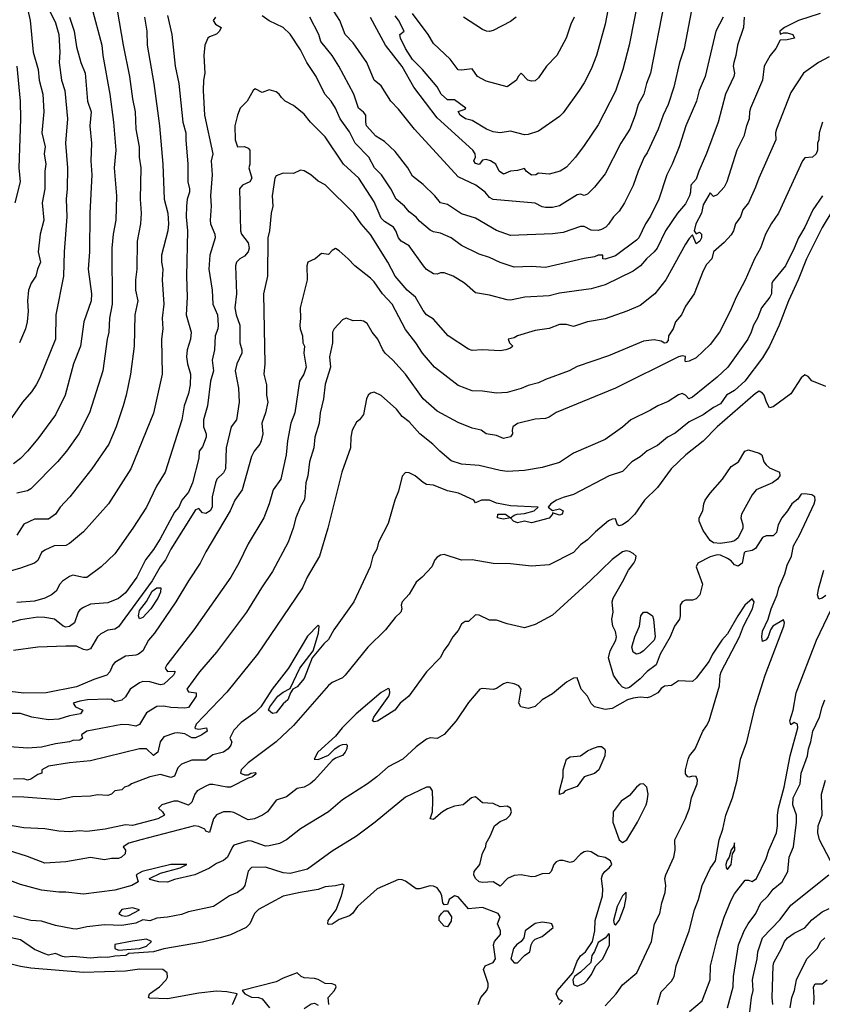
# Model space of a CAD drawing. Header units: metres. Extents: x -46681 to -43747, y -240911 to -237677.
# Tile 457 of 656: x -44194 to -44079, y -239975 to -239834. Entities that reach past the tile are written whole.
import ezdxf

# ---------------------------------------------------------------- set-up
doc = ezdxf.new("R2010")
doc.units = ezdxf.units.M
doc.layers.add('CONTOUR_INDEX', color=1, linetype='Continuous')
doc.layers.add('CONTOUR_INTER', color=3, linetype='Continuous')

msp = doc.modelspace()

# ---------------------------------------------------------------- linework, layer by layer
at = {"layer": 'CONTOUR_INDEX'}
for points, elevation in [([(-44114.52, -239833.52), (-44115.01, -239834.52), (-44115.64, -239836.52), (-44117, -239839.02), (-44118.46, -239840.52), (-44119.6, -239842.2), (-44120.1, -239842.62), (-44120.6, -239842.66), (-44121.15, -239842.52), (-44122.1, -239841.54), (-44122.54, -239842.02), (-44122.75, -239842.52), (-44124.1, -239843.45), (-44127.1, -239842.67), (-44128.32, -239842.02), (-44129.1, -239840.91), (-44130.6, -239841.11), (-44131.1, -239841.05), (-44132.24, -239839.52), (-44134.6, -239837.27), (-44135.35, -239836.02), (-44137.6, -239832.99)], 110), ([(-44165.72, -239833.52), (-44166.09, -239834.02), (-44165.74, -239834.52), (-44164.91, -239835.02), (-44165.18, -239835.52), (-44165.6, -239835.95), (-44166.6, -239836.33), (-44166.82, -239836.52), (-44167.25, -239837.52), (-44167.41, -239839.02), (-44167.27, -239841.52), (-44167.45, -239842.52), (-44167.49, -239844.02), (-44167.33, -239847.52), (-44166.13, -239853.02), (-44166.36, -239854.02), (-44166.21, -239856.02), (-44166.45, -239859.02), (-44166.34, -239860.52), (-44166.51, -239862.52), (-44166.45, -239863.02), (-44165.82, -239864.52), (-44165.8, -239865.02), (-44166.55, -239867.52), (-44166.68, -239869.52), (-44166.23, -239872.52), (-44166.11, -239874.52), (-44165.48, -239876.02), (-44165.38, -239877.52), (-44165.42, -239878.02), (-44165.8, -239879.02), (-44165.89, -239881.02), (-44166.21, -239882.52), (-44166.03, -239884.02), (-44166.47, -239885.52), (-44166.89, -239889.02), (-44167.44, -239891.02), (-44167.44, -239892.02), (-44167.09, -239893.02), (-44167.07, -239893.52), (-44167.6, -239894.9), (-44168.08, -239895.52), (-44168.11, -239896.52), (-44169.05, -239900.02), (-44169.6, -239901.37), (-44170.53, -239902.52), (-44171, -239903.52), (-44171.6, -239904.24), (-44173.65, -239908.02), (-44174.6, -239909.54), (-44175.75, -239911.02), (-44176.96, -239913.52), (-44178.6, -239915.75), (-44179.6, -239916.56), (-44181.1, -239917.17), (-44183.6, -239917.38), (-44184.6, -239917.83), (-44185.1, -239918.17), (-44185.34, -239918.52), (-44185.88, -239920.02), (-44186.6, -239920.57), (-44187.1, -239920.63), (-44187.49, -239920.52), (-44188.75, -239919.52), (-44190.1, -239919.26), (-44191.1, -239919.23), (-44193.6, -239919.6), (-44195.1, -239920.02)], 105), ([(-44186.58, -239833.52), (-44185.93, -239835.52), (-44185.6, -239837.78), (-44184.97, -239840.02), (-44184.37, -239841.52), (-44184.04, -239845.52), (-44183.51, -239847.02), (-44183.71, -239849.02), (-44183.44, -239851.52), (-44183.54, -239854.02), (-44183.42, -239856.02), (-44183.7, -239861.52), (-44183.74, -239867.02), (-44183.92, -239869.52), (-44183.45, -239873.02), (-44183.49, -239874.02), (-44184.55, -239877.02), (-44185.02, -239880.52), (-44186.02, -239883.02), (-44187.21, -239887.52), (-44188.6, -239890.33), (-44191.1, -239893.77), (-44192.6, -239895.52), (-44193.6, -239896.54), (-44194.6, -239897.32)], 110), ([(-44093.24, -239833.52), (-44094.28, -239835.52), (-44095.83, -239842.02), (-44096.67, -239844.02), (-44097.06, -239845.52), (-44098.55, -239849.02), (-44099.54, -239852.02), (-44100.54, -239854.52), (-44101.28, -239856.02), (-44102.44, -239859.52), (-44103.6, -239861.95), (-44104.33, -239863.02), (-44105.3, -239865.02), (-44105.6, -239865.39), (-44108.6, -239867.59), (-44110.1, -239868.08), (-44110.44, -239868.02), (-44110.43, -239867.52), (-44111.1, -239867.51), (-44111.6, -239867.74), (-44113.1, -239867.97), (-44118.6, -239869.26), (-44120.6, -239869.12), (-44123.1, -239869.24), (-44125.1, -239868.57), (-44126.6, -239867.83), (-44128.1, -239867.35), (-44130.6, -239866.15), (-44132.1, -239865.02), (-44133.6, -239864.36), (-44134.6, -239864.19), (-44135.1, -239863.95), (-44136.6, -239862.67), (-44137.1, -239862.09), (-44138.1, -239861.32), (-44138.73, -239860.52), (-44139.93, -239859.52), (-44140.68, -239858.02), (-44142.03, -239856.02), (-44143.05, -239855.02), (-44143.84, -239853.52), (-44145.81, -239851.52), (-44146.6, -239849.89), (-44147.95, -239848.02), (-44148.6, -239846.5), (-44149.24, -239845.52), (-44150.15, -239844.52), (-44151.38, -239842.02), (-44152.7, -239840.02), (-44153.6, -239838.21), (-44155.1, -239835.94), (-44156.1, -239834.99), (-44158.1, -239834.06), (-44159.1, -239833.32)], 105), ([(-44079.07, -239859.02), (-44080.42, -239861.02), (-44081.6, -239863.54), (-44082.5, -239865.02), (-44083.08, -239866.52), (-44084.32, -239869.02), (-44086.1, -239871.16), (-44086.28, -239871.52), (-44086.36, -239873.02), (-44086.56, -239873.52), (-44087.77, -239875.02), (-44088.34, -239876.52), (-44088.91, -239877.52), (-44089.22, -239878.52), (-44089.74, -239879.52), (-44092.58, -239883.52), (-44094.1, -239884.94), (-44097.6, -239887.78), (-44098.15, -239888.02), (-44098.63, -239887.52), (-44099.1, -239887.28), (-44099.6, -239887.46), (-44101.1, -239888.42), (-44102.58, -239889.02), (-44103.6, -239889.66), (-44106.45, -239891.02), (-44107.6, -239892.07), (-44110.1, -239893.85), (-44114.6, -239895.79), (-44116.6, -239897.11), (-44119.1, -239897.85), (-44121.6, -239898.25), (-44124.1, -239898.4), (-44125.1, -239898.28), (-44128.1, -239897.56), (-44130.6, -239897.37), (-44132.1, -239896.88), (-44133.72, -239895.52), (-44134.69, -239894.52), (-44136.56, -239893.02), (-44138.1, -239891.31), (-44139.1, -239890.56), (-44139.91, -239889.52), (-44142.1, -239887.55), (-44143.1, -239887.08), (-44143.6, -239887.24), (-44143.92, -239887.52), (-44144.17, -239888.02), (-44144.6, -239890.28), (-44145.16, -239891.02), (-44145.6, -239891.36), (-44146.21, -239892.52), (-44146.41, -239893.52), (-44146.45, -239895.02), (-44147.72, -239898.52), (-44149.68, -239906.52), (-44150.9, -239910.52), (-44152.64, -239913.52), (-44153.3, -239915.02), (-44159.73, -239924.52), (-44164.1, -239929.94), (-44168.52, -239934.52), (-44168.69, -239935.02), (-44168.6, -239935.14), (-44168.1, -239935.23), (-44167.05, -239935.02), (-44166.95, -239935.52), (-44167.67, -239936.02), (-44168.6, -239936.45), (-44169.1, -239936.43), (-44170.1, -239935.87), (-44171.1, -239935.74), (-44171.6, -239935.79), (-44173.1, -239936.33), (-44173.63, -239937.02), (-44173.99, -239938.52), (-44174.6, -239938.98), (-44175.59, -239938.02), (-44176.6, -239938.02), (-44183.6, -239939.76), (-44186.6, -239940.02), (-44189.6, -239940.48), (-44190.54, -239941.02), (-44190.53, -239941.52), (-44191.1, -239941.67), (-44192.1, -239942.36), (-44192.6, -239942.48), (-44193.1, -239942.32), (-44194.6, -239942.37)], 100), ([(-44077.92, -239954.02), (-44079.46, -239951.02), (-44079.71, -239950.02), (-44079.65, -239949.02), (-44079.08, -239947.52), (-44079.22, -239944.52), (-44078.64, -239942.52)], 100), ([(-44116.68, -239974.52), (-44116.19, -239974.02), (-44116.6, -239973.85), (-44116.86, -239973.52), (-44117.07, -239973.02), (-44116.89, -239972.52), (-44114.7, -239970.02), (-44114.1, -239968.37), (-44113.6, -239967.61), (-44112.91, -239967.02), (-44111.91, -239965.52), (-44111.55, -239964.02), (-44111.54, -239962.52), (-44110.46, -239959.02), (-44110.42, -239958.02), (-44110.6, -239956.52), (-44110.47, -239956.02), (-44110.12, -239955.52), (-44109.5, -239955.02), (-44109.13, -239954.52), (-44109.31, -239954.02), (-44110.1, -239953.56), (-44111.1, -239953.33), (-44112.1, -239952.72), (-44112.6, -239952.64), (-44113.1, -239952.75), (-44113.6, -239953.05), (-44114.6, -239954.13), (-44115.1, -239954.24), (-44116.1, -239953.98), (-44116.6, -239953.98), (-44117.1, -239954.17), (-44117.41, -239954.52), (-44117.81, -239955.52), (-44118.1, -239955.82), (-44119.1, -239955.88), (-44120.1, -239956.27), (-44120.6, -239956.3), (-44122.1, -239956.03), (-44123.1, -239956.1), (-44124.05, -239956.52), (-44125.1, -239957.63), (-44126.1, -239957.04), (-44127.6, -239957.12), (-44128.1, -239957.02), (-44128.61, -239956.52), (-44128.83, -239956.02), (-44128.78, -239955.52), (-44128, -239954.52), (-44127.6, -239952.94), (-44127.14, -239952.02), (-44127.1, -239951.5), (-44126.51, -239950.52), (-44125.88, -239949.02), (-44125.1, -239948.39), (-44124.18, -239948.02), (-44123.67, -239947.52), (-44123.47, -239947.02), (-44123.6, -239946.51), (-44124.1, -239946.22), (-44125.1, -239946.29), (-44126.1, -239945.81), (-44127.6, -239945.72), (-44128.6, -239944.9), (-44129.19, -239945.02), (-44130.38, -239946.02), (-44131.6, -239946.22), (-44132.6, -239946.61), (-44133.3, -239947.02), (-44134.6, -239948.13), (-44135.07, -239948.02), (-44134.75, -239947.02), (-44134.69, -239945.52), (-44134.75, -239944.02), (-44135.1, -239943.48), (-44135.6, -239943.49), (-44138.6, -239944.91), (-44142.94, -239948.52), (-44145.6, -239950.5), (-44149.1, -239952.65), (-44152.6, -239955.21), (-44155.1, -239955.83), (-44156.1, -239955.73), (-44158.6, -239954.93), (-44160.6, -239954.98), (-44161.1, -239955.49), (-44161.53, -239957.52), (-44161.88, -239958.02), (-44162.6, -239958.55), (-44163.72, -239959.02), (-44166.04, -239960.52), (-44169.6, -239961.3), (-44170.6, -239961.7), (-44172.6, -239962.06), (-44174.1, -239962.19), (-44175.1, -239962.58), (-44176.1, -239962.43), (-44177.1, -239962.9), (-44179.1, -239963.25), (-44181.6, -239963.15), (-44184.1, -239963.43), (-44185.6, -239963.77), (-44186.1, -239963.74), (-44188.6, -239963.25), (-44190.6, -239962.64), (-44192.1, -239962.54), (-44194.6, -239961.94)], 95), ([(-44105.6, -239943.48), (-44106.6, -239944.69), (-44107.82, -239945.52), (-44108.97, -239947.02), (-44109.01, -239948.52), (-44108.11, -239951.02), (-44107.6, -239951.4), (-44106.99, -239951.02), (-44105.46, -239948.52), (-44104.25, -239946.02), (-44104.11, -239945.52), (-44103.95, -239944.52), (-44104.16, -239943.52), (-44104.6, -239943.03), (-44105.1, -239943.08), (-44105.6, -239943.48)], 95), ([(-44089.47, -239976.02), (-44089.2, -239973.52), (-44088.94, -239972.52), (-44089.04, -239971.02), (-44088.97, -239970.52), (-44088.37, -239968.02), (-44088.28, -239967.02), (-44087.6, -239965.02), (-44085.1, -239962.41), (-44083.6, -239960.35), (-44078.14, -239956.02)], 100), ([(-44107.1, -239958.49), (-44107.6, -239959.04), (-44108.39, -239960.52), (-44108.88, -239962.52), (-44108.83, -239963.02), (-44108.6, -239963.22), (-44108.1, -239962.55), (-44107.33, -239960.52), (-44107.1, -239959.25), (-44107.1, -239958.49)], 95), ([(-44179.1, -239960.99), (-44179.57, -239961.52), (-44179.1, -239961.82), (-44178.6, -239961.93), (-44178.1, -239961.82), (-44176.59, -239961.02), (-44177.6, -239960.75), (-44179.1, -239960.99)], 95), ([(-44109.6, -239964.46), (-44110.05, -239965.02), (-44111.1, -239965.67), (-44111.6, -239966.97), (-44112, -239967.52), (-44112.13, -239968.52), (-44113.6, -239969.9), (-44114.45, -239970.52), (-44114.7, -239971.02), (-44114.6, -239971.66), (-44114.1, -239971.91), (-44113.1, -239971.48), (-44112.6, -239971.03), (-44112.1, -239970.32), (-44111.42, -239969.02), (-44110.44, -239968.02), (-44109.48, -239966.02), (-44109.46, -239964.52), (-44109.6, -239964.46)], 95)]:
    msp.add_lwpolyline(points, dxfattribs=dict(at, elevation=elevation))
at = {"layer": 'CONTOUR_INTER'}
for points, elevation in [([(-44105.21, -239830.02), (-44106.65, -239837.52), (-44107.58, -239841.02), (-44108.6, -239844.07), (-44111.1, -239848.91), (-44113.1, -239851.84), (-44114.31, -239853.52), (-44115.6, -239854.96), (-44116.53, -239855.52), (-44118.1, -239855.94), (-44119.6, -239855.78), (-44119.98, -239856.02), (-44120.6, -239856.08), (-44121.37, -239855.52), (-44121.6, -239855.15), (-44122.6, -239855.43), (-44123.6, -239855.51), (-44124.6, -239855.95), (-44125.25, -239855.52), (-44125.72, -239854.52), (-44126.46, -239854.02), (-44127.1, -239853.85), (-44127.6, -239853.97), (-44128.1, -239854.56), (-44128.6, -239854.42), (-44128.83, -239854.02), (-44128.6, -239853.52), (-44128.66, -239853.02), (-44128.99, -239852.52), (-44134.1, -239847.91), (-44137.4, -239843.52), (-44139.1, -239840.56), (-44141.44, -239837.52), (-44143.6, -239833.55)], 108), ([(-44101.68, -239831.52), (-44103.61, -239841.52), (-44104.18, -239843.02), (-44104.57, -239844.52), (-44105.4, -239846.02), (-44105.81, -239847.52), (-44106.58, -239849.52), (-44107.87, -239851.52), (-44110.1, -239855.91), (-44111.6, -239857.82), (-44112.6, -239858.81), (-44113.1, -239858.98), (-44113.6, -239858.82), (-44114.1, -239858.91), (-44116.6, -239860.48), (-44117.6, -239860.72), (-44118.6, -239860.73), (-44119.1, -239860.61), (-44120.1, -239860.11), (-44126.1, -239859.57), (-44126.6, -239859.26), (-44127.23, -239858.52), (-44128.56, -239857.52), (-44131.1, -239856.33), (-44137.32, -239849.52), (-44139.6, -239846.64), (-44140.69, -239845.52), (-44142.1, -239843.33), (-44143.1, -239842.51), (-44144.12, -239840.02), (-44146.1, -239837.17), (-44147.21, -239836.02), (-44147.97, -239834.02), (-44149.25, -239832.02)], 107), ([(-44079.39, -239833.02), (-44082.48, -239834.02), (-44084.46, -239835.02), (-44085.13, -239835.52), (-44085.1, -239835.95), (-44084.6, -239835.75), (-44084.1, -239835.75), (-44083.3, -239836.02), (-44083.05, -239836.52), (-44084.1, -239836.77), (-44085.1, -239836.79), (-44085.73, -239838.02), (-44086.54, -239839.02), (-44087.39, -239840.52), (-44087.62, -239842.52), (-44089.32, -239846.52), (-44089.48, -239847.02), (-44089.51, -239848.02), (-44089.92, -239849.02), (-44090.31, -239850.52), (-44091.28, -239852.52), (-44092.7, -239857.02), (-44093.1, -239857.78), (-44094.1, -239858.91), (-44094.6, -239859.12), (-44095.1, -239858.6), (-44096.1, -239860.32), (-44096.34, -239861.52), (-44097.13, -239863.02), (-44097.37, -239864.02), (-44097.1, -239864.45), (-44096.6, -239864.25), (-44096.33, -239864.52), (-44096.34, -239865.02), (-44096.57, -239865.52), (-44097.1, -239865.92), (-44097.6, -239864.59), (-44098.1, -239865.13), (-44098.6, -239865.96), (-44101.41, -239871.02), (-44103.01, -239873.02), (-44105.1, -239874.71), (-44107, -239875.52), (-44110.1, -239876.59), (-44112.6, -239877.06), (-44114.6, -239877.72), (-44115.6, -239877.41), (-44116.6, -239877.42), (-44118.1, -239877.97), (-44120.1, -239878.27), (-44122.62, -239879.02), (-44123.1, -239879.3), (-44123.96, -239879.52), (-44123.76, -239880.02), (-44123.29, -239880.52), (-44123.6, -239880.79), (-44124.27, -239881.02), (-44125.1, -239881.19), (-44127.6, -239881.04), (-44129.1, -239881.15), (-44129.6, -239880.96), (-44132.52, -239879.02), (-44134.6, -239876.66), (-44135.6, -239876.02), (-44136.1, -239875.4), (-44137.19, -239873.52), (-44138.37, -239872.52), (-44140.07, -239870.52), (-44141.11, -239868.52), (-44143.6, -239864.54), (-44144.94, -239863.02), (-44146, -239861.52), (-44150.1, -239857.46), (-44151.1, -239856.94), (-44152.14, -239856.02), (-44153.1, -239855.48), (-44153.6, -239855.39), (-44154.6, -239855.85), (-44156.1, -239855.78), (-44157.1, -239856.18), (-44157.29, -239856.52), (-44157.63, -239859.02), (-44157.54, -239860.52), (-44157.8, -239861.52), (-44158.05, -239864.02), (-44158.29, -239865.02), (-44158.3, -239870.52), (-44158.88, -239873.02), (-44158.71, -239883.02), (-44158.86, -239884.52), (-44158.44, -239886.02), (-44158.45, -239887.52), (-44158.29, -239888.52), (-44158.59, -239890.02), (-44159.12, -239891.52), (-44159, -239893.02), (-44159.22, -239894.02), (-44159.4, -239894.52), (-44160.2, -239895.52), (-44160.6, -239896.28), (-44161.92, -239901.02), (-44162.99, -239902.52), (-44163.67, -239904.02), (-44167.1, -239909.88), (-44167.91, -239911.52), (-44169.62, -239914.02), (-44171.4, -239917.02), (-44174.47, -239921.52), (-44175.3, -239922.52), (-44176.11, -239924.02), (-44176.73, -239924.52), (-44177.1, -239924.64), (-44178.6, -239924.81), (-44180.1, -239925.69), (-44180.41, -239926.02), (-44180.81, -239927.02), (-44181.26, -239927.52), (-44183.1, -239928.11), (-44185.6, -239929.19), (-44189.92, -239930.02), (-44193.1, -239930.05), (-44195.1, -239929.85)], 103), ([(-44189.6, -239832.3), (-44188.6, -239834.31), (-44188.1, -239836.02), (-44187.95, -239838.52), (-44188.08, -239840.02), (-44187.73, -239842.52), (-44187.26, -239844.02), (-44186.88, -239848.02), (-44187.15, -239851.52), (-44186.9, -239855.02), (-44186.91, -239858.02), (-44187.06, -239859.52), (-44186.99, -239862.02), (-44187.35, -239867.02), (-44187.43, -239870.52), (-44188.56, -239876.02), (-44188.59, -239879.52), (-44190.83, -239885.02), (-44191.36, -239886.02), (-44192.04, -239887.02), (-44193.32, -239888.52), (-44195.06, -239891.02)], 111), ([(-44183.47, -239832.02), (-44181.97, -239837.52), (-44181.83, -239839.02), (-44180.81, -239844.52), (-44180.31, -239848.52), (-44179.96, -239852.52), (-44180.23, -239855.02), (-44179.89, -239859.02), (-44179.99, -239862.52), (-44180.37, -239864.52), (-44180.53, -239866.52), (-44180.49, -239874.52), (-44180.87, -239876.52), (-44180.97, -239878.52), (-44181.22, -239879.52), (-44181.84, -239884.02), (-44183.76, -239890.02), (-44185.26, -239893.02), (-44187.01, -239895.52), (-44188.31, -239897.02), (-44192.1, -239900.91), (-44192.6, -239901.18), (-44194.1, -239901.5)], 109), ([(-44179.78, -239832.52), (-44178.95, -239837.52), (-44178.03, -239842.02), (-44177.6, -239845.2), (-44177.2, -239847.02), (-44177.1, -239849.52), (-44176.64, -239852.02), (-44176.66, -239853.52), (-44176.4, -239855.02), (-44176.48, -239859.52), (-44176.37, -239861.52), (-44176.47, -239863.02), (-44176.91, -239865.52), (-44176.97, -239869.52), (-44177.16, -239871.02), (-44177.16, -239872.52), (-44176.85, -239874.02), (-44177.24, -239876.02), (-44177.38, -239880.52), (-44177.86, -239884.52), (-44178.48, -239887.52), (-44178.94, -239889.02), (-44179.91, -239892.02), (-44180.98, -239894.52), (-44183.38, -239898.02), (-44186.55, -239902.02), (-44187.94, -239903.52), (-44188.61, -239904.52), (-44189.6, -239905.2), (-44191.6, -239905.24), (-44193.1, -239905.95), (-44194.1, -239907.52)], 108), ([(-44172.6, -239833.27), (-44171.99, -239836.02), (-44171.51, -239840.52), (-44170.98, -239843.02), (-44170.39, -239848.52), (-44169.97, -239850.02), (-44170, -239851.02), (-44169.71, -239854.52), (-44169.7, -239857.02), (-44169.45, -239858.02), (-44169.44, -239858.52), (-44169.78, -239859.52), (-44169.89, -239860.52), (-44169.91, -239862.02), (-44169.72, -239864.02), (-44169.89, -239870.52), (-44169.77, -239873.52), (-44169.91, -239876.02), (-44169.22, -239878.52), (-44169.29, -239879.52), (-44169.79, -239881.02), (-44169.9, -239882.02), (-44169.76, -239883.02), (-44169.33, -239884.52), (-44169.34, -239886.02), (-44169.6, -239887.28), (-44170.21, -239889.02), (-44170.57, -239891.02), (-44172.94, -239898.52), (-44174.15, -239900.52), (-44175.6, -239903.53), (-44177.53, -239906.52), (-44180.1, -239910.17), (-44182.07, -239912.02), (-44184.1, -239913.54), (-44184.6, -239913.57), (-44186.1, -239913.22), (-44186.6, -239913.39), (-44187.6, -239914.06), (-44187.99, -239914.52), (-44188.51, -239915.52), (-44189.14, -239916.02), (-44190.1, -239916.5), (-44191.6, -239916.91), (-44194.1, -239917.14)], 106), ([(-44192.55, -239832.52), (-44192.2, -239834.02), (-44191.79, -239838.52), (-44191.09, -239841.02), (-44190.93, -239842.52), (-44190.38, -239844.52), (-44190.26, -239847.02), (-44190.56, -239850.02), (-44190.07, -239852.02), (-44190.2, -239853.02), (-44189.97, -239854.52), (-44190.1, -239855.52), (-44190.12, -239858.02), (-44190.5, -239860.02), (-44190.28, -239862.52), (-44190.78, -239864.52), (-44191.08, -239867.02), (-44190.75, -239868.52), (-44191.15, -239869.52), (-44191.38, -239870.52), (-44192.07, -239871.52), (-44192.44, -239872.52), (-44192.61, -239874.02), (-44192.48, -239875.52), (-44192.63, -239877.02), (-44192.89, -239878.02), (-44193.74, -239880.02)], 112), ([(-44097.77, -239832.52), (-44098.83, -239838.02), (-44099.5, -239840.02), (-44100.3, -239843.52), (-44101.1, -239846.01), (-44101.81, -239847.52), (-44102.5, -239849.52), (-44104.1, -239852.9), (-44104.5, -239853.52), (-44105.38, -239855.52), (-44106.1, -239857.58), (-44107.32, -239860.02), (-44108.1, -239861.21), (-44108.88, -239862.02), (-44109.6, -239863.08), (-44109.98, -239863.52), (-44110.6, -239863.87), (-44111.1, -239863.99), (-44112.1, -239863.94), (-44113.1, -239863.4), (-44113.6, -239863.44), (-44116.1, -239864.29), (-44117.6, -239864.49), (-44123.6, -239864.73), (-44125.6, -239863.97), (-44128.6, -239862.25), (-44130.6, -239861.63), (-44132.6, -239860.29), (-44133.6, -239860.05), (-44134.42, -239859.02), (-44136.1, -239857.43), (-44137.6, -239856.25), (-44138.28, -239855.02), (-44140.1, -239852.69), (-44141.6, -239851.3), (-44142.83, -239850.52), (-44144.18, -239849.02), (-44144.29, -239848.52), (-44144.26, -239847.52), (-44144.6, -239847.09), (-44145.33, -239846.52), (-44145.99, -239844.52), (-44148.15, -239840.52), (-44149.1, -239839.02), (-44150.7, -239837.02), (-44150.97, -239836.02), (-44152.28, -239833.52)], 106), ([(-44109.71, -239832.52), (-44110.08, -239834.52), (-44111.34, -239839.02), (-44112.1, -239840.93), (-44113.1, -239842.9), (-44113.81, -239844.02), (-44116.1, -239847.17), (-44116.6, -239847.7), (-44119.6, -239849.79), (-44121.1, -239850.3), (-44121.6, -239850.33), (-44123.6, -239849.8), (-44125.1, -239850.04), (-44126.1, -239849.9), (-44127.02, -239849.52), (-44129.1, -239848.28), (-44130.04, -239848.02), (-44130.79, -239847.52), (-44131.1, -239846.98), (-44130.1, -239846.67), (-44129.98, -239846.52), (-44131.6, -239845.31), (-44132.6, -239845.34), (-44133.51, -239844.52), (-44134.1, -239843.48), (-44136.18, -239841.02), (-44137.6, -239839.55), (-44138.6, -239838.02), (-44139.34, -239836.52), (-44139.41, -239836.02), (-44138.82, -239835.52), (-44139.6, -239833.93), (-44140.1, -239833.32)], 109), ([(-44175.87, -239833.52), (-44175.54, -239835.52), (-44175.48, -239837.52), (-44174.54, -239843.02), (-44173.75, -239849.02), (-44173.24, -239854.52), (-44173.09, -239859.52), (-44172.57, -239861.52), (-44172.45, -239863.02), (-44172.57, -239864.02), (-44173.46, -239867.52), (-44173.44, -239868.52), (-44173.24, -239869.52), (-44173.34, -239871.02), (-44173.11, -239874.52), (-44173.36, -239876.52), (-44173.28, -239878.02), (-44173.44, -239879.52), (-44173.37, -239884.52), (-44174.6, -239890.08), (-44177.84, -239898.02), (-44181, -239903.02), (-44184.59, -239907.02), (-44186.6, -239908.68), (-44187.1, -239908.97), (-44188.77, -239909.02), (-44190.1, -239909.63), (-44190.6, -239910), (-44191.1, -239911.12), (-44191.6, -239911.49), (-44193.6, -239912.23), (-44197.6, -239913.36)], 107), ([(-44090.22, -239833.52), (-44090.33, -239835.02), (-44091.2, -239837.52), (-44091.44, -239839.02), (-44091.74, -239840.02), (-44091.79, -239840.52), (-44091.64, -239841.52), (-44091.73, -239842.02), (-44092.91, -239844.52), (-44093.97, -239848.52), (-44095.6, -239853.01), (-44096.73, -239855.52), (-44097.1, -239856.64), (-44097.85, -239857.52), (-44097.89, -239858.52), (-44098.04, -239859.02), (-44098.6, -239860.2), (-44099.74, -239861.52), (-44101.46, -239864.02), (-44102.65, -239866.52), (-44103.1, -239867.06), (-44104.21, -239868.02), (-44105.03, -239869.02), (-44106.1, -239869.8), (-44110.1, -239871.74), (-44112.1, -239872.31), (-44116.6, -239872.96), (-44118.1, -239873.3), (-44121.57, -239873.52), (-44123.6, -239873.93), (-44124.1, -239873.91), (-44126.6, -239873.24), (-44128.6, -239872.9), (-44130.2, -239871.52), (-44131.81, -239870.52), (-44133.1, -239870.05), (-44133.6, -239870.02), (-44134.1, -239870.23), (-44134.6, -239870.2), (-44135.6, -239869.54), (-44136.05, -239869.02), (-44138.1, -239866.16), (-44139.21, -239865.52), (-44139.62, -239865.02), (-44139.97, -239864.02), (-44140.3, -239863.52), (-44141.6, -239862.72), (-44142.1, -239862.24), (-44143.1, -239859.91), (-44145.28, -239856.52), (-44147.45, -239854.52), (-44150.1, -239850.62), (-44152.17, -239848.52), (-44153.1, -239847.39), (-44154.6, -239846.12), (-44155.79, -239845.52), (-44156.32, -239845.02), (-44156.64, -239844.52), (-44157.1, -239844.18), (-44158.1, -239843.92), (-44159.1, -239844.28), (-44160.1, -239843.78), (-44160.37, -239844.02), (-44161.21, -239845.52), (-44162.23, -239846.52), (-44162.61, -239847.52), (-44162.96, -239849.02), (-44162.94, -239851.02), (-44162.6, -239852.04), (-44161.6, -239852), (-44161.1, -239852.21), (-44160.83, -239852.52), (-44160.84, -239854.52), (-44160.98, -239855.02), (-44160.57, -239856.52), (-44160.82, -239857.02), (-44161.87, -239857.52), (-44162.33, -239858.02), (-44162.19, -239864.02), (-44162.02, -239864.52), (-44161.1, -239865.76), (-44160.95, -239866.52), (-44161.1, -239867.02), (-44161.6, -239867.64), (-44162.25, -239868.02), (-44162.76, -239868.52), (-44162.9, -239869.02), (-44162.74, -239873.02), (-44162.98, -239875.02), (-44162.8, -239876.02), (-44162.29, -239877.52), (-44162.28, -239880.02), (-44161.97, -239881.02), (-44161.98, -239881.52), (-44162.69, -239883.02), (-44162.95, -239884.02), (-44162.48, -239886.52), (-44162.38, -239888.52), (-44162.76, -239891.02), (-44163.49, -239892.02), (-44164.21, -239895.02), (-44164.29, -239898.02), (-44164.6, -239898.6), (-44165.53, -239899.52), (-44165.76, -239900.02), (-44166.24, -239902.02), (-44166.24, -239903.52), (-44166.49, -239904.02), (-44167.1, -239904.43), (-44167.6, -239904.33), (-44168.1, -239903.71), (-44168.6, -239903.91), (-44172.11, -239909.52), (-44172.86, -239911.02), (-44173.65, -239912.02), (-44174.81, -239914.02), (-44179.6, -239920.62), (-44180.1, -239920.91), (-44181.1, -239921.09), (-44182.1, -239921.62), (-44182.6, -239922.02), (-44183.6, -239923.73), (-44184.1, -239923.93), (-44184.6, -239923.85), (-44185.6, -239923.36), (-44187.1, -239923.36), (-44191.1, -239923.51), (-44194.6, -239923.96)], 104), ([(-44122.81, -239833.52), (-44123.6, -239834.13), (-44126.1, -239835.42), (-44126.6, -239835.56), (-44127.03, -239835.52), (-44127.6, -239835.27), (-44130.31, -239833.52)], 111), ([(-44078.1, -239839.2), (-44079.63, -239840.02), (-44081.78, -239841.52), (-44083.6, -239844.3), (-44085.64, -239849.52), (-44085.78, -239850.02), (-44085.73, -239851.02), (-44088.17, -239856.52), (-44088.6, -239857.8), (-44089.6, -239860.06), (-44090.45, -239861.02), (-44090.75, -239862.02), (-44091.5, -239863.02), (-44091.75, -239864.02), (-44092.1, -239864.63), (-44093.1, -239865.69), (-44094.63, -239867.02), (-44094.87, -239868.02), (-44095.6, -239868.86), (-44096.1, -239869.75), (-44097.37, -239873.02), (-44098.6, -239874.82), (-44099.18, -239876.02), (-44100.03, -239877.02), (-44100.39, -239878.02), (-44101.05, -239879.02), (-44101.1, -239879.68), (-44101.39, -239880.02), (-44101.6, -239880.09), (-44102.1, -239879.8), (-44103.1, -239879.59), (-44104.6, -239879.81), (-44109.6, -239881.91), (-44114.1, -239883.41), (-44115.21, -239884.02), (-44118.6, -239885.26), (-44119.6, -239885.76), (-44121.1, -239886.12), (-44122.1, -239886.56), (-44124.1, -239887.12), (-44125.6, -239887.23), (-44127.6, -239886.92), (-44129.1, -239886.9), (-44131.1, -239886.14), (-44134.48, -239883.52), (-44136.19, -239881.52), (-44137.11, -239880.02), (-44138.6, -239878.11), (-44140.53, -239874.52), (-44141.88, -239873.02), (-44143.1, -239871.34), (-44143.6, -239870.81), (-44145.86, -239869.02), (-44146.79, -239868.02), (-44148.1, -239866.9), (-44148.6, -239866.57), (-44149.1, -239866.83), (-44149.6, -239867.44), (-44150.6, -239867.27), (-44151.49, -239868.02), (-44152.54, -239868.52), (-44152.72, -239869.02), (-44152.63, -239871.02), (-44153.66, -239875.02), (-44153.59, -239876.52), (-44153.72, -239877.52), (-44153.67, -239878.02), (-44153.3, -239879.02), (-44153.27, -239880.02), (-44153.01, -239880.52), (-44153.13, -239881.52), (-44152.81, -239883.52), (-44153.13, -239884.52), (-44153.73, -239885.52), (-44154.42, -239890.02), (-44154.98, -239891.52), (-44155.45, -239894.02), (-44155.67, -239896.02), (-44156.41, -239899.52), (-44157.5, -239901.02), (-44158.07, -239903.02), (-44158.85, -239905.02), (-44161.1, -239908.74), (-44162.41, -239911.52), (-44163.55, -239913.52), (-44168.85, -239921.02), (-44172.68, -239926.02), (-44172.91, -239926.52), (-44172.6, -239926.99), (-44171.6, -239926.91), (-44171.48, -239927.02), (-44171.74, -239927.52), (-44173.1, -239928.79), (-44173.6, -239928.88), (-44175.1, -239928.44), (-44176.1, -239928.4), (-44176.6, -239928.6), (-44177.93, -239929.52), (-44178.6, -239930.6), (-44179.1, -239931.07), (-44180.1, -239931.29), (-44180.6, -239930.99), (-44181.1, -239930.91), (-44184, -239931.02), (-44185.1, -239931.2), (-44186.09, -239931.52), (-44185.72, -239932.02), (-44184.69, -239932.52), (-44185.02, -239933.02), (-44186.6, -239933.31), (-44188.1, -239933.8), (-44189.6, -239933.9), (-44191.97, -239933.52), (-44193.6, -239932.98), (-44195.1, -239932.97)], 102), ([(-44194.11, -239840.52), (-44193.63, -239845.52), (-44193.57, -239848.02), (-44193.85, -239855.02), (-44193.64, -239857.02), (-44194.4, -239860.02)], 113), ([(-44079.04, -239848.52), (-44079.51, -239850.02), (-44079.58, -239851.02), (-44079.75, -239851.52), (-44079.77, -239852.52), (-44079.98, -239853.02), (-44080.48, -239853.52), (-44081.6, -239853.63), (-44081.9, -239854.02), (-44085.33, -239861.52), (-44086.39, -239863.02), (-44087.21, -239864.52), (-44087.89, -239866.52), (-44088.75, -239868.02), (-44090.1, -239871.1), (-44091.39, -239873.52), (-44092.24, -239875.52), (-44093.75, -239878.52), (-44095.1, -239880.28), (-44097.1, -239882.16), (-44098.1, -239882.67), (-44098.6, -239882.73), (-44098.69, -239882.52), (-44098.6, -239881.98), (-44099.1, -239881.9), (-44099.6, -239882.02), (-44108.6, -239886.49), (-44117.1, -239890), (-44118.1, -239890.63), (-44118.6, -239890.82), (-44120.1, -239890.93), (-44122.6, -239891.57), (-44123.27, -239892.02), (-44123.37, -239892.52), (-44123.31, -239893.02), (-44123.6, -239893.48), (-44124.6, -239893.7), (-44125.6, -239893.28), (-44127.1, -239893.02), (-44127.79, -239892.52), (-44129.1, -239892.22), (-44131.1, -239891.43), (-44134.1, -239889.8), (-44136.1, -239888.02), (-44138.59, -239884.52), (-44140.4, -239882.52), (-44141.49, -239881.52), (-44141.85, -239881.02), (-44142.56, -239879.52), (-44143.37, -239878.52), (-44144.1, -239877.27), (-44144.6, -239876.93), (-44145.1, -239876.83), (-44146.1, -239876.88), (-44147.1, -239876.5), (-44147.6, -239876.73), (-44148.81, -239878.02), (-44149.04, -239878.52), (-44149.02, -239880.02), (-44149.46, -239882.02), (-44149.34, -239883.52), (-44150.1, -239885.95), (-44150.31, -239888.02), (-44150.79, -239890.02), (-44150.94, -239891.52), (-44151.56, -239893.52), (-44151.68, -239895.02), (-44152.34, -239897.02), (-44152.56, -239899.02), (-44152.82, -239900.02), (-44152.97, -239902.02), (-44153.08, -239902.52), (-44153.67, -239903.52), (-44154.29, -239905.02), (-44154.66, -239906.52), (-44155.35, -239908.52), (-44157.6, -239912.7), (-44159.18, -239915.02), (-44161.32, -239918.52), (-44165.6, -239924.23), (-44168.01, -239927.02), (-44169.82, -239929.52), (-44169.6, -239929.86), (-44168.52, -239930.02), (-44168.52, -239930.52), (-44169.6, -239932.11), (-44170.1, -239932.22), (-44172.1, -239932.12), (-44173.1, -239931.91), (-44174.1, -239931.98), (-44175.6, -239932.89), (-44176.6, -239934.54), (-44177.1, -239934.81), (-44178.1, -239934.59), (-44179.1, -239934.57), (-44184.13, -239935.52), (-44184.88, -239936.02), (-44184.72, -239936.52), (-44185.1, -239936.77), (-44186.1, -239936.81), (-44186.59, -239937.02), (-44188.6, -239937.3), (-44190.6, -239937.8), (-44192.6, -239937.95), (-44195.1, -239937.76)], 101), ([(-44077.57, -239861.02), (-44079.1, -239863.55), (-44081.35, -239868.02), (-44082.51, -239871.02), (-44083.92, -239874.02), (-44085.22, -239877.52), (-44086.6, -239880.51), (-44087.6, -239882.18), (-44090.14, -239885.52), (-44091.6, -239886.84), (-44092.77, -239887.52), (-44093.6, -239888.74), (-44094.6, -239889.25), (-44096.1, -239890.31), (-44098.1, -239891.33), (-44100.1, -239892.92), (-44101.19, -239893.52), (-44102.6, -239894.71), (-44104.1, -239895.48), (-44105.1, -239896.31), (-44106.26, -239897.02), (-44107.6, -239898.39), (-44109.52, -239899.02), (-44114.6, -239901.72), (-44116.1, -239902.12), (-44117.05, -239902.52), (-44117.85, -239903.02), (-44118.25, -239903.52), (-44117.6, -239903.96), (-44116.6, -239903.76), (-44116.11, -239904.02), (-44116.24, -239904.52), (-44116.6, -239904.65), (-44117.6, -239904.33), (-44117.61, -239904.52), (-44118.1, -239905.07), (-44120.6, -239905.74), (-44121.6, -239905.53), (-44122.6, -239905.74), (-44123.2, -239905.52), (-44123.6, -239905.02), (-44124.6, -239905.22), (-44125.1, -239905.14), (-44125.46, -239905.02), (-44125.44, -239904.52), (-44124.31, -239904.52), (-44123.6, -239905.01), (-44123.1, -239904.65), (-44122.65, -239904.52), (-44121.6, -239904.4), (-44120.22, -239904.02), (-44119.68, -239903.52), (-44123.6, -239903.3), (-44125.6, -239902.94), (-44126.6, -239902.49), (-44127.73, -239902.52), (-44128.6, -239902.9), (-44128.84, -239902.52), (-44131.06, -239901.52), (-44132.6, -239901.18), (-44134.6, -239900.35), (-44135.6, -239900.29), (-44136.1, -239900), (-44137.21, -239899.02), (-44138.1, -239898.62), (-44138.6, -239898.55), (-44139.1, -239899.07), (-44139.6, -239901.23), (-44140.14, -239902.52), (-44141.1, -239905.85), (-44142.44, -239908.52), (-44142.69, -239909.52), (-44143.25, -239910.52), (-44143.66, -239912.02), (-44145.97, -239917.02), (-44148.85, -239921.02), (-44149.6, -239922.41), (-44150.28, -239923.02), (-44151.93, -239925.02), (-44153.1, -239927.97), (-44154.1, -239929.17), (-44154.68, -239929.52), (-44155.01, -239930.02), (-44155.39, -239931.02), (-44156.1, -239931.59), (-44157.1, -239932.86), (-44157.6, -239933), (-44158.15, -239932.52), (-44158, -239932.02), (-44156.84, -239930.52), (-44156.1, -239929.93), (-44155.1, -239929.39), (-44153.69, -239926.52), (-44151.79, -239924.02), (-44151.03, -239921.52), (-44150.96, -239920.52), (-44151.1, -239920.38), (-44152.6, -239921.94), (-44155.32, -239926.52), (-44157.64, -239929.52), (-44159.29, -239932.02), (-44160.1, -239932.83), (-44162.1, -239934.26), (-44163.1, -239935.38), (-44163.68, -239936.52), (-44163.41, -239937.02), (-44163.56, -239937.52), (-44163.94, -239938.02), (-44164.6, -239938.5), (-44166.1, -239938.88), (-44167.1, -239939.62), (-44169.1, -239939.63), (-44170.6, -239940.22), (-44171.1, -239940.73), (-44171.6, -239941.92), (-44172.1, -239942.13), (-44173.6, -239941.69), (-44175.1, -239942.02), (-44177.76, -239943.02), (-44178.1, -239943.29), (-44178.76, -239943.52), (-44179.1, -239943.9), (-44180.13, -239944.02), (-44180.59, -239944.52), (-44181.1, -239944.68), (-44182.6, -239944.58), (-44183.6, -239944.79), (-44186.1, -239944.88), (-44188.1, -239945.29), (-44193.1, -239944.94), (-44195.6, -239944.9)], 99), ([(-44078.6, -239886.27), (-44080.6, -239885.46), (-44081.1, -239884.83), (-44081.6, -239884.62), (-44082.1, -239885.02), (-44083.6, -239887.33), (-44086.1, -239889.18), (-44086.6, -239889.31), (-44087.07, -239888.52), (-44087.37, -239887.52), (-44087.6, -239887.21), (-44088.1, -239886.95), (-44088.6, -239887.25), (-44094.08, -239892.02), (-44096.1, -239894.1), (-44098.55, -239896.02), (-44100.67, -239898.02), (-44102.6, -239900.7), (-44104.48, -239902.52), (-44105.87, -239904.52), (-44106.85, -239905.52), (-44107.6, -239906.03), (-44108.1, -239906.16), (-44108.32, -239906.02), (-44108.6, -239905.17), (-44109.1, -239905.2), (-44109.6, -239905.47), (-44111.46, -239907.02), (-44112.6, -239908.17), (-44113.6, -239908.88), (-44114.6, -239909.97), (-44118.1, -239911.73), (-44120.6, -239911.94), (-44123.6, -239911.6), (-44126.1, -239911.55), (-44129.1, -239911.01), (-44130.6, -239911.08), (-44133.1, -239910.28), (-44133.6, -239910.36), (-44134.1, -239910.64), (-44134.4, -239911.02), (-44134.86, -239912.02), (-44136.25, -239913.52), (-44137.1, -239914.2), (-44138.1, -239915.94), (-44139.07, -239917.02), (-44139.22, -239917.52), (-44139.15, -239918.02), (-44139.27, -239918.52), (-44140.1, -239919.27), (-44141.47, -239921.02), (-44143.99, -239923.52), (-44147.21, -239927.52), (-44147.6, -239927.86), (-44149.1, -239928.54), (-44149.6, -239928.98), (-44154.6, -239934.69), (-44157.1, -239937.04), (-44161.1, -239940.02), (-44162.09, -239941.02), (-44162.15, -239941.52), (-44161.6, -239941.76), (-44161.1, -239941.76), (-44160.68, -239941.52), (-44160.1, -239941.39), (-44159.93, -239941.52), (-44160.1, -239941.71), (-44160.46, -239942.02), (-44161.1, -239942.23), (-44163.6, -239943.52), (-44164.1, -239943.52), (-44166.1, -239943.1), (-44166.6, -239943.12), (-44167.1, -239943.34), (-44168.36, -239944.02), (-44168.69, -239944.52), (-44169.1, -239945.64), (-44169.6, -239946.08), (-44171.1, -239945.48), (-44171.7, -239945.52), (-44173.43, -239946.02), (-44173.89, -239946.52), (-44173.3, -239947.02), (-44173.04, -239947.52), (-44173.97, -239948.02), (-44177.6, -239948.97), (-44178.6, -239948.9), (-44181.5, -239949.52), (-44184.1, -239949.83), (-44185.1, -239949.75), (-44186.6, -239949.88), (-44188.1, -239949.76), (-44190.1, -239949.46), (-44193.1, -239949.29), (-44195.6, -239948.89)], 98), ([(-44090.15, -239895.52), (-44089.6, -239895.32), (-44088.1, -239895.79), (-44087.74, -239896.02), (-44087.41, -239897.02), (-44087.1, -239897.47), (-44086.6, -239897.89), (-44085.18, -239898.52), (-44085.13, -239899.02), (-44085.49, -239899.52), (-44086.21, -239900.02), (-44088.54, -239901.02), (-44089.1, -239901.76), (-44090.6, -239904.52), (-44090.73, -239905.02), (-44090.41, -239906.02), (-44090.43, -239906.52), (-44091.1, -239907.89), (-44091.6, -239908.3), (-44092.1, -239908.47), (-44093.6, -239908.68), (-44094.6, -239908.59), (-44095.1, -239908.26), (-44096.1, -239906.83), (-44096.65, -239905.52), (-44096.66, -239905.02), (-44096.13, -239904.02), (-44095.99, -239903.02), (-44095.81, -239902.52), (-44095.11, -239901.52), (-44093.33, -239899.52), (-44092.1, -239897.7), (-44091.05, -239897.02), (-44090.15, -239895.52)], 98), ([(-44102.61, -239974.52), (-44102.1, -239972.73), (-44100.6, -239971.21), (-44100.24, -239970.52), (-44099.96, -239969.02), (-44098.08, -239964.02), (-44097.34, -239961.02), (-44096.76, -239959.52), (-44096.25, -239957.52), (-44095.1, -239955.1), (-44094.34, -239954.02), (-44093.79, -239951.02), (-44093.29, -239949.52), (-44092.87, -239947.52), (-44091.9, -239945.02), (-44091.25, -239942.52), (-44090.78, -239939.52), (-44089.86, -239937.02), (-44088.66, -239932.02), (-44087.25, -239927.52), (-44084.58, -239920.52), (-44084.5, -239920.02), (-44084.6, -239919.61), (-44086.14, -239920.52), (-44086.48, -239921.02), (-44086.82, -239922.02), (-44087.1, -239922.45), (-44087.6, -239922.68), (-44087.74, -239922.02), (-44087.6, -239921.2), (-44086.83, -239919.52), (-44086.4, -239918.02), (-44085.52, -239916.02), (-44085.27, -239915.02), (-44084.45, -239913.02), (-44084.1, -239911.77), (-44083.49, -239910.52), (-44083.18, -239909.02), (-44082.33, -239907.52), (-44080.24, -239903.02), (-44080.08, -239902.52), (-44080.13, -239902.02), (-44080.6, -239901.75), (-44081.6, -239901.6), (-44082.1, -239901.66), (-44082.6, -239902.37), (-44083.44, -239903.02), (-44084.04, -239904.02), (-44084.84, -239905.02), (-44085.38, -239906.02), (-44085.6, -239907.11), (-44086.1, -239907.6), (-44087.1, -239907.59), (-44087.6, -239907.85), (-44088.6, -239909.43), (-44089.1, -239909.72), (-44090.1, -239909.89), (-44090.22, -239910.02), (-44090.54, -239911.52), (-44091.1, -239911.95), (-44091.6, -239911.72), (-44092.1, -239911.17), (-44092.6, -239910.85), (-44093.6, -239910.37), (-44094.1, -239910.33), (-44095.1, -239910.61), (-44096.87, -239911.52), (-44097.08, -239912.02), (-44096.18, -239914.52), (-44096.57, -239916.02), (-44097.1, -239916.6), (-44097.6, -239916.77), (-44098.6, -239916.81), (-44099.1, -239917.02), (-44099.4, -239917.52), (-44099.37, -239919.02), (-44099.49, -239919.52), (-44100.17, -239920.52), (-44100.82, -239922.02), (-44102.25, -239924.52), (-44102.81, -239926.02), (-44104.1, -239927), (-44105.07, -239928.02), (-44106.6, -239929.28), (-44107.1, -239929.41), (-44107.6, -239929.23), (-44108.1, -239928.71), (-44108.88, -239927.52), (-44109.62, -239925.02), (-44109.4, -239924.02), (-44108.55, -239922.52), (-44108.46, -239922.02), (-44108.6, -239921.26), (-44108.99, -239920.52), (-44109.15, -239919.52), (-44108.96, -239918.52), (-44109.07, -239917.02), (-44108.97, -239916.52), (-44107.6, -239914.19), (-44106.77, -239912.52), (-44105.98, -239911.52), (-44105.74, -239911.02), (-44105.67, -239910.52), (-44106.1, -239910.11), (-44106.6, -239909.83), (-44107.1, -239909.74), (-44107.6, -239909.91), (-44109.1, -239910.98), (-44112.22, -239914.02), (-44117.6, -239918.93), (-44120.1, -239920.27), (-44121.6, -239920.73), (-44124.1, -239920.19), (-44125.6, -239919.63), (-44126.6, -239919.65), (-44128.1, -239918.92), (-44128.6, -239918.89), (-44129.6, -239919.84), (-44130.1, -239919.86), (-44130.35, -239920.02), (-44130.6, -239920.21), (-44131.1, -239921.13), (-44131.85, -239922.02), (-44132.4, -239923.02), (-44133.1, -239923.91), (-44133.65, -239925.02), (-44135.6, -239927.04), (-44138.11, -239930.52), (-44139.39, -239931.52), (-44140.12, -239932.52), (-44142.6, -239934.05), (-44143.1, -239934.19), (-44143.32, -239934.02), (-44143.13, -239933.52), (-44140.98, -239930.52), (-44140.84, -239930.02), (-44140.88, -239929.52), (-44141.1, -239929.4), (-44142.1, -239930), (-44145.67, -239933.02), (-44147.66, -239935.02), (-44148.6, -239936.21), (-44151.11, -239938.52), (-44151.67, -239939.52), (-44151.1, -239939.55), (-44149.6, -239938.93), (-44148.69, -239938.02), (-44148.1, -239937.6), (-44147.6, -239937.4), (-44147.1, -239937.38), (-44146.94, -239937.52), (-44146.97, -239938.02), (-44147.2, -239938.52), (-44147.6, -239938.96), (-44148.6, -239939.35), (-44149.1, -239939.68), (-44151.61, -239942.52), (-44152.2, -239943.02), (-44153.1, -239943.48), (-44154.1, -239943.69), (-44155.6, -239944.88), (-44157.1, -239945.36), (-44158.33, -239947.02), (-44159.03, -239947.52), (-44160.18, -239948.02), (-44161.1, -239948.15), (-44163.1, -239947.14), (-44163.6, -239947), (-44164.6, -239947.04), (-44165.6, -239947.47), (-44166.01, -239948.02), (-44166.6, -239949.95), (-44167.1, -239949.78), (-44167.26, -239949.52), (-44168.1, -239949.1), (-44168.76, -239949.02), (-44176.39, -239951.02), (-44178.11, -239951.52), (-44178.91, -239952.02), (-44178.6, -239952.52), (-44178.64, -239953.02), (-44179.18, -239953.52), (-44179.6, -239953.71), (-44180.6, -239953.68), (-44181.6, -239953.86), (-44183.6, -239953.53), (-44187.1, -239954.18), (-44190.1, -239954.37), (-44192.6, -239953.38), (-44199.1, -239951.37)], 97), ([(-44078.6, -239916.1), (-44079.1, -239916.5), (-44079.6, -239916.65), (-44079.78, -239916.02), (-44079.6, -239915.02), (-44078.84, -239912.52)], 98), ([(-44174.11, -239915.02), (-44173.57, -239915.02), (-44173.6, -239915.67), (-44173.99, -239916.52), (-44174.96, -239918.02), (-44176.1, -239919.28), (-44176.6, -239919.45), (-44176.76, -239919.02), (-44176.6, -239918.27), (-44175.6, -239917), (-44174.8, -239915.52), (-44174.11, -239915.02)], 104), ([(-44110.1, -239974.74), (-44108.5, -239973.02), (-44107.6, -239971.74), (-44105.58, -239970.02), (-44103.49, -239965.52), (-44103.05, -239963.02), (-44102.3, -239961.52), (-44102, -239960.02), (-44101.5, -239958.52), (-44101.41, -239957.52), (-44101.58, -239956.52), (-44101.45, -239956.02), (-44100.29, -239953.52), (-44100.1, -239952.52), (-44100.16, -239951.02), (-44098.6, -239947.97), (-44098.03, -239946.52), (-44097.78, -239945.02), (-44096.95, -239943.02), (-44096.92, -239942.52), (-44097.1, -239941.98), (-44097.6, -239941.94), (-44098.1, -239942.07), (-44098.27, -239942.02), (-44098.6, -239941.58), (-44098.61, -239941.02), (-44098.23, -239939.52), (-44098.03, -239939.02), (-44097.24, -239938.02), (-44096.14, -239935.52), (-44095.6, -239934.76), (-44095.25, -239934.02), (-44093.74, -239929.02), (-44093.69, -239927.52), (-44093.52, -239927.02), (-44090.92, -239922.02), (-44090.34, -239920.52), (-44089.07, -239918.02), (-44088.82, -239917.02), (-44089.1, -239916.6), (-44090.14, -239917.52), (-44091.14, -239919.02), (-44092.6, -239921.61), (-44093.43, -239922.52), (-44094.74, -239924.52), (-44095.22, -239925.52), (-44097.1, -239927.94), (-44097.6, -239928.39), (-44099.6, -239928.32), (-44100.6, -239928.97), (-44101.6, -239929.08), (-44102.1, -239929.41), (-44102.59, -239930.02), (-44103.6, -239930.61), (-44104.1, -239930.74), (-44105.1, -239930.64), (-44106.1, -239930.78), (-44106.88, -239931.02), (-44109.1, -239932.26), (-44110.1, -239932.41), (-44111.6, -239932.04), (-44112.1, -239931.57), (-44112.6, -239930.52), (-44113.54, -239929.52), (-44114.1, -239927.87), (-44114.6, -239927.92), (-44115.6, -239928.5), (-44117.6, -239930.16), (-44119.1, -239931.04), (-44120.1, -239931.97), (-44121.1, -239932.26), (-44122.13, -239932.02), (-44122.4, -239931.52), (-44122.07, -239929.52), (-44122.43, -239929.02), (-44123.1, -239928.72), (-44124.1, -239928.57), (-44124.6, -239928.75), (-44125.6, -239929.43), (-44126.1, -239929.55), (-44127.6, -239929.41), (-44127.98, -239929.52), (-44129.6, -239931.42), (-44131.38, -239934.02), (-44133.1, -239935.96), (-44134.1, -239936.56), (-44135.1, -239936.44), (-44135.6, -239936.66), (-44137.1, -239937.76), (-44138.97, -239939.52), (-44141.1, -239940.59), (-44142.69, -239942.02), (-44144.05, -239943.02), (-44147.6, -239945.33), (-44149.62, -239947.02), (-44153.6, -239949.44), (-44155.62, -239951.02), (-44156.6, -239951.54), (-44158.1, -239951.9), (-44158.6, -239951.93), (-44160.6, -239951.23), (-44161.1, -239951.16), (-44163.1, -239951.79), (-44163.32, -239952.02), (-44164.03, -239953.52), (-44164.6, -239953.96), (-44165.6, -239954.41), (-44166.6, -239955.07), (-44168.71, -239956.02), (-44171.6, -239956.69), (-44172.6, -239957.09), (-44173.84, -239957.02), (-44175.1, -239956.69), (-44175.15, -239956.52), (-44173.6, -239955.76), (-44170.79, -239955.02), (-44169.84, -239954.52), (-44172.1, -239954.54), (-44176.21, -239955.52), (-44177.07, -239956.02), (-44176.77, -239957.02), (-44177.69, -239957.52), (-44180.1, -239958.22), (-44184.6, -239958.8), (-44187.1, -239958.48), (-44188.1, -239958.49), (-44190.6, -239958.22), (-44193.6, -239957.39), (-44198.6, -239955.52)], 96), ([(-44098.05, -239975.52), (-44096.25, -239974.02), (-44095.11, -239971.02), (-44095.06, -239969.02), (-44094.06, -239965.02), (-44093.1, -239962.05), (-44092.1, -239959.62), (-44091.6, -239958.72), (-44090.1, -239956.8), (-44089.6, -239956.78), (-44089.1, -239956.99), (-44088.47, -239956.52), (-44087.1, -239953.68), (-44086.72, -239952.52), (-44085.63, -239950.02), (-44085.46, -239949.02), (-44085.47, -239947.52), (-44085.33, -239946.52), (-44084.51, -239943.52), (-44083.69, -239939.02), (-44082.59, -239935.02), (-44082.62, -239934.52), (-44083.1, -239934.25), (-44083.6, -239934.61), (-44083.74, -239934.02), (-44083.22, -239932.52), (-44082.82, -239930.02), (-44079.91, -239922.52), (-44077.27, -239917.02)], 98), ([(-44104.6, -239918.52), (-44104.1, -239918.49), (-44103.33, -239919.02), (-44103.18, -239919.52), (-44102.96, -239922.02), (-44103.1, -239922.52), (-44104.6, -239924.02), (-44105.1, -239924.37), (-44105.6, -239924.5), (-44106.1, -239924.23), (-44106.26, -239923.52), (-44105.84, -239922.02), (-44105.18, -239920.52), (-44105.02, -239919.02), (-44104.6, -239918.52)], 98), ([(-44092.6, -239975.03), (-44091.83, -239972.02), (-44091.77, -239970.52), (-44091.03, -239966.02), (-44090.23, -239964.02), (-44089.68, -239963.02), (-44088.56, -239961.52), (-44087.87, -239960.02), (-44086.83, -239959.02), (-44086.1, -239958.09), (-44084.83, -239957.02), (-44084.01, -239955.52), (-44083.82, -239953.52), (-44083.2, -239952.02), (-44082.76, -239948.52), (-44082.79, -239947.52), (-44083.28, -239946.02), (-44083.25, -239945.02), (-44082.23, -239943.02), (-44082.08, -239941.52), (-44081.21, -239939.02), (-44081.07, -239938.02), (-44080.71, -239937.02), (-44080.42, -239935.52), (-44079.47, -239933.52), (-44079.11, -239932.02), (-44078.7, -239931.02)], 99), ([(-44111.99, -239938.02), (-44111.1, -239937.7), (-44110.6, -239937.67), (-44110.19, -239938.02), (-44110.1, -239938.27), (-44110.16, -239939.02), (-44110.99, -239941.02), (-44111.6, -239941.55), (-44113.11, -239942.02), (-44114.1, -239943.4), (-44115.79, -239944.02), (-44116.1, -239944.37), (-44116.6, -239944.55), (-44116.6, -239944.02), (-44116.08, -239942.02), (-44116.08, -239941.02), (-44115.6, -239939.51), (-44115.1, -239939.17), (-44113.6, -239939.01), (-44112.6, -239938.29), (-44111.99, -239938.02)], 96), ([(-44091.6, -239951.47), (-44091.78, -239952.02), (-44092.1, -239952.46), (-44092.4, -239953.52), (-44092.74, -239954.02), (-44092.87, -239954.52), (-44092.83, -239955.02), (-44092.6, -239955.27), (-44092.09, -239954.52), (-44091.9, -239953.02), (-44091.57, -239952.52), (-44091.6, -239951.47)], 97), ([(-44128.21, -239974.52), (-44127.86, -239973.52), (-44127.01, -239972.52), (-44126.8, -239972.02), (-44126.8, -239971.52), (-44127.46, -239969.52), (-44127.25, -239969.02), (-44126.09, -239968.52), (-44125.75, -239968.02), (-44126.03, -239966.02), (-44125.89, -239965.52), (-44125.06, -239964.52), (-44125.02, -239964.02), (-44125.46, -239963.02), (-44125.07, -239962.02), (-44125.37, -239961.52), (-44127.6, -239960.67), (-44129.6, -239960.89), (-44131.1, -239959.16), (-44131.6, -239959.03), (-44132.35, -239959.52), (-44132.6, -239960.25), (-44133.1, -239960.3), (-44133.28, -239960.02), (-44133.4, -239959.02), (-44133.61, -239958.52), (-44134.1, -239957.9), (-44134.6, -239957.65), (-44135.1, -239957.6), (-44136.6, -239958.04), (-44137.1, -239958), (-44138.6, -239956.94), (-44139.1, -239956.71), (-44139.6, -239956.69), (-44142.63, -239958.02), (-44145.46, -239960.52), (-44146.19, -239961.52), (-44146.6, -239961.88), (-44148.1, -239962.41), (-44149.1, -239963.05), (-44149.6, -239963.1), (-44149.72, -239963.02), (-44149.67, -239962.52), (-44148.53, -239961.02), (-44147.73, -239959.02), (-44147.39, -239957.52), (-44147.6, -239957.36), (-44148.6, -239957.59), (-44150.1, -239957.71), (-44151.1, -239958.12), (-44153.67, -239958.52), (-44156.1, -239959.07), (-44159.6, -239960.95), (-44160.18, -239961.52), (-44160.84, -239963.02), (-44161.37, -239963.52), (-44163.6, -239964.57), (-44165.06, -239965.02), (-44167.6, -239965.66), (-44173.1, -239966.59), (-44174.6, -239967.04), (-44178.1, -239967.27), (-44178.57, -239967.52), (-44180.1, -239967.63), (-44181.1, -239967.85), (-44182.1, -239967.79), (-44183.6, -239967.93), (-44186.1, -239967.66), (-44187.1, -239967.77), (-44187.6, -239967.7), (-44188.6, -239967.24), (-44189.6, -239967.47), (-44190.1, -239967.32), (-44191.6, -239966.7), (-44193.6, -239965.3), (-44195.6, -239964.86)], 94), ([(-44133.47, -239961.52), (-44133.1, -239961.15), (-44132.6, -239961.16), (-44132.06, -239962.02), (-44132.1, -239962.62), (-44132.6, -239963.45), (-44133.1, -239963.36), (-44133.79, -239962.52), (-44133.82, -239962.02), (-44133.47, -239961.52)], 94), ([(-44086.13, -239974.52), (-44086.26, -239973.52), (-44086.11, -239969.02), (-44085.99, -239968.52), (-44084.9, -239966.52), (-44084.5, -239965.52), (-44084.03, -239965.02), (-44083.1, -239964.37), (-44081.6, -239963.6), (-44080.6, -239962.46), (-44079.1, -239961.31), (-44078.1, -239960.83)], 101), ([(-44120.1, -239962.99), (-44121.54, -239964.02), (-44121.7, -239965.02), (-44122.08, -239965.52), (-44122.76, -239966.02), (-44123.19, -239966.52), (-44123.56, -239968.02), (-44123.1, -239968.59), (-44122.6, -239968.6), (-44121.62, -239967.52), (-44120.85, -239967.02), (-44120.66, -239966.02), (-44120.42, -239965.52), (-44120.1, -239965.21), (-44119.1, -239964.85), (-44117.51, -239963.52), (-44117.72, -239963.02), (-44118.1, -239962.91), (-44119.1, -239962.77), (-44120.1, -239962.99)], 94), ([(-44177.6, -239965.47), (-44180.1, -239965.98), (-44180.14, -239966.52), (-44179.6, -239966.79), (-44176.6, -239966.56), (-44175.6, -239966.21), (-44174.9, -239965.52), (-44175.6, -239965.23), (-44177.6, -239965.47)], 94), ([(-44083.65, -239975.02), (-44083.42, -239973.52), (-44083.03, -239972.52), (-44082.77, -239971.02), (-44081.31, -239968.02), (-44079.83, -239966.52), (-44079.27, -239965.52), (-44078.74, -239965.02)], 102), ([(-44163.33, -239974.52), (-44162.63, -239973.02), (-44164.1, -239972.74), (-44165.6, -239972.65), (-44168.1, -239972.9), (-44172.6, -239973.72), (-44175.1, -239973.65), (-44175.32, -239973.52), (-44175.15, -239973.02), (-44173.75, -239972.02), (-44172.8, -239971.02), (-44172.6, -239970.63), (-44172.64, -239970.02), (-44173.26, -239969.52), (-44176.6, -239969.48), (-44178.6, -239969.79), (-44184.6, -239969.97), (-44192.1, -239969.33), (-44193.6, -239969.09), (-44202.18, -239967.02)], 93), ([(-44149.56, -239974.52), (-44149.65, -239973.52), (-44148.73, -239972.52), (-44148.51, -239972.02), (-44148.6, -239971.76), (-44149.1, -239971.58), (-44150.1, -239971.52), (-44151.1, -239970.97), (-44151.6, -239970.84), (-44153.1, -239970.71), (-44153.53, -239970.52), (-44154.1, -239970.02), (-44156.1, -239970.78), (-44157.1, -239971.31), (-44161.95, -239972.52), (-44161.57, -239973.02), (-44160.6, -239973.48), (-44159.6, -239973.52), (-44159.1, -239973.74), (-44158.04, -239975.02)], 93), ([(-44080.28, -239974.52), (-44080.23, -239973.52), (-44080.36, -239972.02), (-44080.1, -239971.61), (-44079.1, -239971.58), (-44078.39, -239971.02)], 103), ([(-44153.1, -239975.1), (-44152.1, -239974.43), (-44151.6, -239974.33), (-44151.1, -239974.64)], 93)]:
    msp.add_lwpolyline(points, dxfattribs=dict(at, elevation=elevation))

doc.saveas('drawing.dxf')
